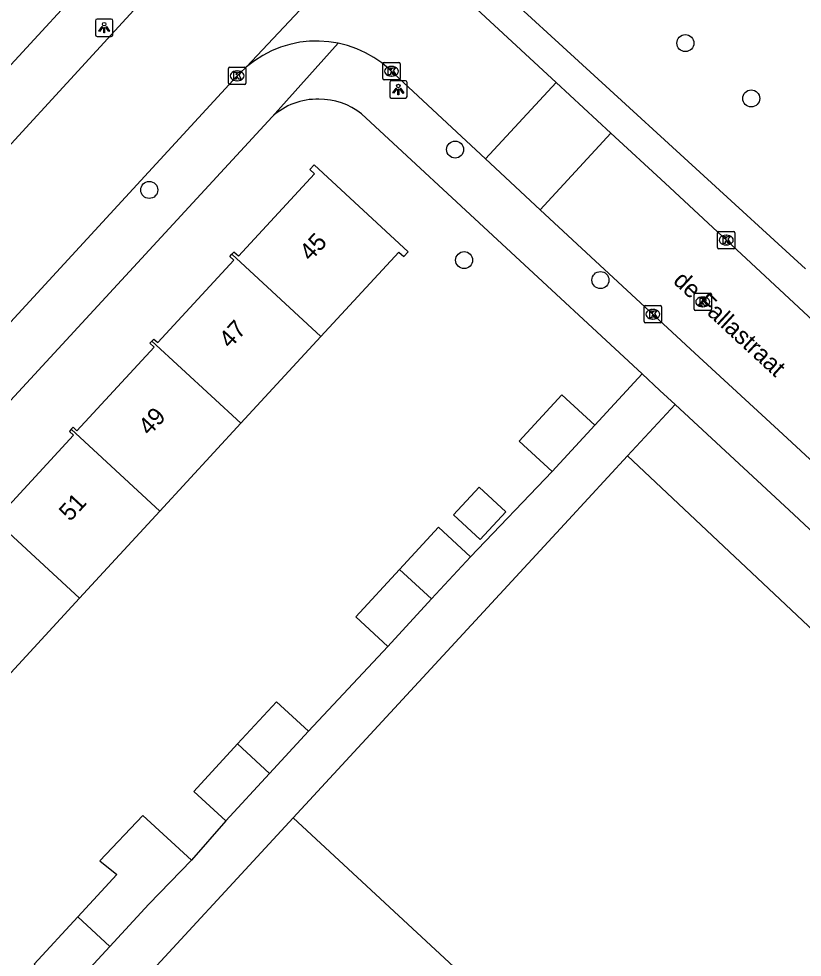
# Model space of a CAD drawing. Extents: x 159222 to 160346, y 381249 to 382166.
# Drawn here: x 159809.7 to 159854.8, y 381534.9 to 381588.8 of the extents above; entities that cross this region are included whole.
import ezdxf

# ---------------------------------------------------------------- set-up
doc = ezdxf.new("R2010")
doc.units = 0
for name, color, linetype in [('IMGEO_Boom', 7, 'Continuous'), ('IMGEO_Kolk', 7, 'Continuous'), ('IMGEO_Lichtpunt', 7, 'Continuous'), ('IMGEO_Openbare_ruimte_label', 7, 'Continuous'), ('IMGEO_Pand', 7, 'Continuous'), ('IMGEO_Pand_nummerreeks', 7, 'Continuous'), ('IMGEO_Rijbaan_lokaal_open', 7, 'Continuous'), ('IMGEO_Rioolput', 7, 'Continuous'), ('IMGEO_Voetpad_open', 7, 'Continuous')]:
    doc.layers.add(name, color=color, linetype=linetype)

msp = doc.modelspace()

# ---------------------------------------------------------------- linework, layer by layer
at = {"layer": 'IMGEO_Boom'}
for centre in [(159848.08, 381587.43), (159851.87, 381584.25), (159834.841, 381581.307), (159817.255, 381578.984), (159835.36, 381574.95), (159843.195, 381573.805)]:
    msp.add_circle(centre, 0.489, dxfattribs=at)
at = {"layer": 'IMGEO_Kolk'}
for p, q in [((159830.679, 381585.386), (159830.679, 381586.238)), ((159830.754, 381586.312), (159831.606, 381586.312)), ((159831.68, 381586.238), (159831.68, 381585.386)), ((159821.803, 381585.124), (159821.803, 381585.976)), ((159821.878, 381586.05), (159822.73, 381586.05)), ((159822.291, 381585.83), (159822.316, 381585.83)), ((159822.804, 381585.976), (159822.804, 381585.124)), ((159831.167, 381586.092), (159831.192, 381586.092)), ((159822.314, 381585.27), (159822.289, 381585.27)), ((159831.606, 381585.312), (159830.754, 381585.312)), ((159831.19, 381585.532), (159831.165, 381585.532)), ((159822.73, 381585.05), (159821.878, 381585.05)), ((159849.933, 381575.677), (159849.933, 381576.529)), ((159850.008, 381576.603), (159850.86, 381576.603)), ((159850.934, 381576.529), (159850.934, 381575.677)), ((159850.421, 381576.383), (159850.446, 381576.383)), ((159850.86, 381575.603), (159850.008, 381575.603)), ((159850.444, 381575.823), (159850.419, 381575.823)), ((159845.708, 381571.413), (159845.708, 381572.265)), ((159845.783, 381572.339), (159846.635, 381572.339)), ((159846.709, 381572.265), (159846.709, 381571.413)), ((159846.196, 381572.119), (159846.221, 381572.119)), ((159846.635, 381571.339), (159845.783, 381571.339)), ((159846.219, 381571.559), (159846.194, 381571.559))]:
    msp.add_line(p, q, dxfattribs=at)
for points in [[(159830.679, 381585.386), (159830.679, 381586.238)], [(159830.754, 381586.312), (159831.606, 381586.312)], [(159831.68, 381586.238), (159831.68, 381585.386)], [(159821.803, 381585.124), (159821.803, 381585.976)], [(159821.878, 381586.05), (159822.73, 381586.05)], [(159822.124, 381585.75), (159822.247, 381585.75), (159822.247, 381585.599), (159822.377, 381585.75), (159822.541, 381585.75), (159822.395, 381585.599), (159822.548, 381585.35), (159822.396, 381585.35), (159822.311, 381585.514), (159822.247, 381585.447), (159822.247, 381585.35), (159822.124, 381585.35), (159822.124, 381585.75)], [(159822.804, 381585.976), (159822.804, 381585.124)], [(159831, 381586.012), (159831.123, 381586.012), (159831.123, 381585.861), (159831.253, 381586.012), (159831.417, 381586.012), (159831.271, 381585.861), (159831.424, 381585.612), (159831.272, 381585.612), (159831.187, 381585.776), (159831.123, 381585.709), (159831.123, 381585.612), (159831, 381585.612), (159831, 381586.012)], [(159831.606, 381585.312), (159830.754, 381585.312)], [(159822.73, 381585.05), (159821.878, 381585.05)], [(159849.933, 381575.677), (159849.933, 381576.529)], [(159850.008, 381576.603), (159850.86, 381576.603)], [(159850.934, 381576.529), (159850.934, 381575.677)], [(159850.254, 381576.303), (159850.377, 381576.303), (159850.377, 381576.152), (159850.507, 381576.303), (159850.671, 381576.303), (159850.525, 381576.152), (159850.678, 381575.903), (159850.526, 381575.903), (159850.441, 381576.067), (159850.377, 381576), (159850.377, 381575.903), (159850.254, 381575.903), (159850.254, 381576.303)], [(159850.86, 381575.603), (159850.008, 381575.603)], [(159845.708, 381571.413), (159845.708, 381572.265)], [(159845.783, 381572.339), (159846.635, 381572.339)], [(159846.709, 381572.265), (159846.709, 381571.413)], [(159846.029, 381572.039), (159846.152, 381572.039), (159846.152, 381571.888), (159846.282, 381572.039), (159846.446, 381572.039), (159846.3, 381571.888), (159846.453, 381571.639), (159846.301, 381571.639), (159846.216, 381571.803), (159846.152, 381571.736), (159846.152, 381571.639), (159846.029, 381571.639), (159846.029, 381572.039)], [(159846.635, 381571.339), (159845.783, 381571.339)]]:
    msp.add_lwpolyline(points, dxfattribs=at)
for centre, start, end in [((159830.756, 381586.236), 91.552, 178.448), ((159830.756, 381586.236), 91.552, 178.448), ((159831.604, 381586.236), 1.552, 88.448), ((159831.604, 381586.236), 1.552, 88.448), ((159821.88, 381585.974), 91.552, 178.448), ((159821.88, 381585.974), 91.552, 178.448), ((159822.728, 381585.974), 1.552, 88.448), ((159822.728, 381585.974), 1.552, 88.448), ((159821.88, 381585.126), 181.552, 268.448), ((159821.88, 381585.126), 181.552, 268.448), ((159822.728, 381585.126), 271.552, 358.448), ((159822.728, 381585.126), 271.552, 358.448), ((159830.756, 381585.388), 181.552, 268.448), ((159830.756, 381585.388), 181.552, 268.448), ((159831.604, 381585.388), 271.552, 358.448), ((159831.604, 381585.388), 271.552, 358.448), ((159850.01, 381576.527), 91.552, 178.448), ((159850.01, 381576.527), 91.552, 178.448), ((159850.858, 381576.527), 1.552, 88.448), ((159850.858, 381576.527), 1.552, 88.448), ((159850.01, 381575.679), 181.552, 268.448), ((159850.01, 381575.679), 181.552, 268.448), ((159850.858, 381575.679), 271.552, 358.448), ((159850.858, 381575.679), 271.552, 358.448), ((159845.785, 381572.263), 91.552, 178.448), ((159845.785, 381572.263), 91.552, 178.448), ((159846.633, 381572.263), 1.552, 88.448), ((159846.633, 381572.263), 1.552, 88.448), ((159845.785, 381571.415), 181.552, 268.448), ((159845.785, 381571.415), 181.552, 268.448), ((159846.633, 381571.415), 271.552, 358.448), ((159846.633, 381571.415), 271.552, 358.448)]:
    msp.add_arc(centre, 0.0765, start, end, dxfattribs=at)
for centre, major_axis, ratio, start_param, end_param in [((159822.29, 381585.55), (-0.387, 0.002), 0.722429, 4.712389, 7.853982), ((159822.315, 381585.55), (-0.39, 0.002), 0.717154, 1.570796, 4.712389), ((159831.166, 381585.812), (-0.387, 0.002), 0.722429, 4.712389, 7.853982), ((159831.191, 381585.812), (-0.39, 0.002), 0.717154, 1.570796, 4.712389), ((159850.42, 381576.103), (-0.387, 0.002), 0.722429, 4.712389, 7.853982), ((159850.445, 381576.103), (-0.39, 0.002), 0.717154, 1.570796, 4.712389), ((159846.195, 381571.839), (-0.387, 0.002), 0.722429, 4.712389, 7.853982), ((159846.22, 381571.839), (-0.39, 0.002), 0.717154, 1.570796, 4.712389)]:
    msp.add_ellipse(centre, major_axis=major_axis, ratio=ratio, start_param=start_param, end_param=end_param, dxfattribs=at)
at = {"layer": 'IMGEO_Lichtpunt'}
for p, q in [((159814.162, 381588.72), (159814.162, 381587.913)), ((159814.162, 381588.72), (159814.162, 381587.913)), ((159815.064, 381588.815), (159814.256, 381588.815)), ((159815.064, 381588.815), (159814.256, 381588.815)), ((159815.158, 381587.913), (159815.158, 381588.72)), ((159815.158, 381587.913), (159815.158, 381588.72)), ((159814.256, 381587.819), (159815.064, 381587.819)), ((159814.256, 381587.819), (159815.064, 381587.819)), ((159831.079, 381585.169), (159831.079, 381584.362)), ((159831.079, 381585.169), (159831.079, 381584.362)), ((159831.981, 381585.264), (159831.173, 381585.264)), ((159831.981, 381585.264), (159831.173, 381585.264)), ((159832.075, 381584.362), (159832.075, 381585.169)), ((159832.075, 381584.362), (159832.075, 381585.169)), ((159831.173, 381584.268), (159831.981, 381584.268)), ((159831.173, 381584.268), (159831.981, 381584.268))]:
    msp.add_line(p, q, dxfattribs=at)
for points in [[(159814.536, 381588.384), (159814.575, 381588.356), (159814.387, 381588.094), (159814.349, 381588.121), (159814.536, 381588.384)], [(159814.748, 381588.356), (159814.786, 381588.383), (159814.973, 381588.121), (159814.934, 381588.093), (159814.748, 381588.356)], [(159814.638, 381588.336), (159814.685, 381588.336), (159814.685, 381588.014), (159814.638, 381588.014), (159814.638, 381588.336)], [(159831.453, 381584.833), (159831.492, 381584.805), (159831.304, 381584.543), (159831.266, 381584.57), (159831.453, 381584.833)], [(159831.555, 381584.785), (159831.602, 381584.785), (159831.602, 381584.463), (159831.555, 381584.463), (159831.555, 381584.785)], [(159831.665, 381584.805), (159831.703, 381584.832), (159831.89, 381584.57), (159831.851, 381584.542), (159831.665, 381584.805)]]:
    msp.add_lwpolyline(points, dxfattribs=at)
for centre in [(159814.661, 381588.518), (159831.578, 381584.967)]:
    msp.add_circle(centre, 0.0994, dxfattribs=at)
for centre, start, end in [((159814.256, 381588.72), 90, 180), ((159814.256, 381588.72), 90, 180), ((159815.064, 381588.72), 0, 90), ((159815.064, 381588.72), 0, 90), ((159814.256, 381587.913), 180, 270), ((159814.256, 381587.913), 180, 270), ((159815.064, 381587.913), 270, 0), ((159815.064, 381587.913), 270, 360), ((159831.173, 381585.169), 90, 180), ((159831.173, 381585.169), 90, 180), ((159831.981, 381585.169), 0, 90), ((159831.981, 381585.169), 0, 90), ((159831.173, 381584.362), 180, 270), ((159831.173, 381584.362), 180, 270), ((159831.981, 381584.362), 270, 0), ((159831.981, 381584.362), 270, 360)]:
    msp.add_arc(centre, 0.0946, start, end, dxfattribs=at)
at = {"layer": 'IMGEO_Pand'}
for points in [[(159827.127, 381570.56), (159831.603, 381575.413), (159831.883, 381575.155), (159832.139, 381575.432), (159826.727, 381580.424), (159826.485, 381580.162), (159826.752, 381579.916), (159822.38, 381575.176), (159822.12, 381575.416), (159822.002, 381575.288)], [(159817.406, 381570.289), (159817.517, 381570.409), (159817.74, 381570.204), (159822.114, 381574.946), (159821.883, 381575.159), (159822.002, 381575.288)], [(159822.002, 381575.288), (159827.127, 381570.56)], [(159827.127, 381570.56), (159822.523, 381565.569)], [(159817.406, 381570.289), (159817.294, 381570.168), (159817.531, 381569.95), (159813.091, 381565.137), (159812.874, 381565.337), (159812.767, 381565.221)], [(159822.523, 381565.569), (159817.406, 381570.289)], [(159840.421, 381562.8), (159838.53, 381564.545), (159840.976, 381567.197), (159842.867, 381565.452)], [(159812.767, 381565.221), (159812.658, 381565.103), (159812.896, 381564.884), (159808.498, 381560.116), (159808.258, 381560.337), (159808.14, 381560.208)], [(159817.864, 381560.519), (159812.767, 381565.221)], [(159817.864, 381560.519), (159822.523, 381565.569)], [(159842.867, 381565.452), (159840.421, 381562.8)], [(159844.752, 381563.687), (159841.359, 381560.013), (159825.528, 381542.87)], [(159869.124, 381540.774), (159844.752, 381563.687)], [(159834.743, 381560.294), (159836.273, 381558.882), (159837.749, 381560.483), (159836.22, 381561.895), (159834.743, 381560.294)], [(159813.239, 381555.505), (159817.864, 381560.519)], [(159808.14, 381560.208), (159813.239, 381555.505)], [(159831.639, 381557.16), (159833.882, 381559.592), (159835.721, 381557.895)], [(159835.721, 381557.895), (159833.478, 381555.464)], [(159830.964, 381552.738), (159829.125, 381554.435), (159831.639, 381557.16)], [(159831.639, 381557.16), (159833.478, 381555.464)], [(159813.239, 381555.505), (159808.629, 381550.509)], [(159833.478, 381555.464), (159830.964, 381552.738)], [(159822.324, 381547.125), (159824.567, 381549.557), (159826.406, 381547.86)], [(159826.406, 381547.86), (159824.163, 381545.429)], [(159821.649, 381542.703), (159819.81, 381544.4), (159822.324, 381547.125)], [(159824.163, 381545.429), (159822.324, 381547.125)], [(159824.163, 381545.429), (159821.649, 381542.703)], [(159819.68, 381540.44), (159816.889, 381543.015), (159814.418, 381540.407), (159815.396, 381539.616), (159813.152, 381537.183)], [(159815.621, 381532.143), (159825.528, 381542.87)], [(159825.528, 381542.87), (159836.336, 381532.851), (159847.835, 381522.19)], [(159819.68, 381540.44), (159817.235, 381537.919), (159814.991, 381535.486)], [(159812.478, 381532.762), (159810.639, 381534.459), (159813.152, 381537.183)], [(159813.152, 381537.183), (159814.991, 381535.486)], [(159814.991, 381535.486), (159812.478, 381532.762)]]:
    msp.add_lwpolyline(points, dxfattribs=at)
at = {"layer": 'IMGEO_Rijbaan_lokaal_open'}
for points in [[(159822.853, 381586.072), (159834.176, 381598.121)], [(159817.636, 381590.721), (159804.171, 381576.061), (159801.602, 381573.265), (159801.251, 381572.882), (159785.904, 381556.333), (159775.346, 381544.9), (159761.914, 381530.376), (159758.111, 381526.231), (159757.686, 381525.939), (159757.191, 381525.658), (159756.672, 381525.422), (159756.135, 381525.234), (159755.583, 381525.094), (159755.021, 381525.004)], [(159840.646, 381585.172), (159835.569, 381589.866)], [(159828.118, 381587.424), (159827.57, 381587.511), (159827.016, 381587.549), (159826.461, 381587.537), (159825.909, 381587.475), (159825.346, 381587.357), (159824.806, 381587.192), (159824.282, 381586.979), (159823.779, 381586.719), (159823.301, 381586.416), (159822.853, 381586.072)], [(159836.587, 381580.771), (159831.053, 381585.932), (159830.626, 381586.287), (159830.169, 381586.603), (159829.686, 381586.876), (159829.181, 381587.105), (159828.656, 381587.289), (159828.118, 381587.424)], [(159761.898, 381520.03), (159768.221, 381526.805), (159788.349, 381548.598), (159804.623, 381566.347), (159822.289, 381585.535), (159822.436, 381585.689), (159822.853, 381586.072)], [(159840.646, 381585.172), (159836.587, 381580.771)], [(159843.803, 381582.252), (159840.646, 381585.172)], [(159843.803, 381582.252), (159839.731, 381577.838)], [(159883.095, 381548.46), (159883.078, 381548.459), (159882.531, 381548.441), (159881.985, 381548.472), (159881.443, 381548.552), (159880.911, 381548.68), (159880.392, 381548.855), (159879.891, 381549.076), (159879.412, 381549.34), (159878.959, 381549.646), (159878.534, 381549.992), (159876.296, 381552.057), (159872.694, 381555.382), (159864.692, 381562.858), (159855.141, 381571.732), (159846.923, 381579.367), (159843.803, 381582.252)], [(159839.731, 381577.838), (159836.587, 381580.771)], [(159839.731, 381577.838), (159841.851, 381575.861), (159848.634, 381569.604), (159853.689, 381564.941), (159856.274, 381562.547), (159864.737, 381554.71), (159872.339, 381547.543), (159872.512, 381547.381), (159872.975, 381546.892), (159873.393, 381546.364), (159873.762, 381545.801), (159874.079, 381545.206), (159874.342, 381544.586), (159874.549, 381543.945)]]:
    msp.add_lwpolyline(points, dxfattribs=at)
at = {"layer": 'IMGEO_Rioolput'}
for p, q in [((159848.579, 381572.123), (159848.579, 381572.975)), ((159848.654, 381573.049), (159849.506, 381573.049)), ((159849.067, 381572.829), (159849.092, 381572.829)), ((159849.58, 381572.975), (159849.58, 381572.123)), ((159849.09, 381572.269), (159849.065, 381572.269)), ((159849.506, 381572.049), (159848.654, 381572.049))]:
    msp.add_line(p, q, dxfattribs=at)
for points in [[(159848.579, 381572.123), (159848.579, 381572.975)], [(159848.654, 381573.049), (159849.506, 381573.049)], [(159849.168, 381572.747), (159848.916, 381572.749), (159848.916, 381572.349)], [(159849.58, 381572.975), (159849.58, 381572.123)], [(159848.916, 381572.349), (159849.04, 381572.349), (159849.04, 381572.511), (159849.051, 381572.511)], [(159849.094, 381572.668), (159849.04, 381572.668), (159849.04, 381572.587)], [(159849.04, 381572.587), (159849.092, 381572.587)], [(159849.098, 381572.482), (159849.169, 381572.349), (159849.309, 381572.349), (159849.244, 381572.475)], [(159849.506, 381572.049), (159848.654, 381572.049)]]:
    msp.add_lwpolyline(points, dxfattribs=at)
for centre, radius, start, end in [((159848.656, 381572.973), 0.0765, 91.552, 178.448), ((159848.656, 381572.973), 0.0765, 91.552, 178.448), ((159849.167, 381572.637), 0.109, 350.3612, 89.416), ((159849.504, 381572.973), 0.0765, 1.552, 88.448), ((159849.504, 381572.973), 0.0765, 1.552, 88.448), ((159849.05, 381572.458), 0.0533, 26.0293, 88.6989), ((159849.076, 381572.776), 0.19, 274.7715, 282.9687), ((159849.1, 381572.572), 0.0964, 77.0061, 93.1865), ((159849.114, 381572.629), 0.0378, 276.6634, 79.6772), ((159849.165, 381572.637), 0.112, 277.5842, 350.9817), ((159849.149, 381572.422), 0.108, 29.5134, 73.7905), ((159848.656, 381572.125), 0.0765, 181.552, 268.448), ((159848.656, 381572.125), 0.0765, 181.552, 268.448), ((159849.504, 381572.125), 0.0765, 271.552, 358.448), ((159849.504, 381572.125), 0.0765, 271.552, 358.448)]:
    msp.add_arc(centre, radius, start, end, dxfattribs=at)
for centre, major_axis, ratio, start_param, end_param in [((159849.066, 381572.549), (-0.387, 0.002), 0.722429, 4.712389, 7.853982), ((159849.091, 381572.549), (-0.39, 0.002), 0.717154, 1.570796, 4.712389)]:
    msp.add_ellipse(centre, major_axis=major_axis, ratio=ratio, start_param=start_param, end_param=end_param, dxfattribs=at)
at = {"layer": 'IMGEO_Voetpad_open'}
for points in [[(159815.991, 381593.468), (159801.486, 381577.736)], [(159836.759, 381591.155), (159854.989, 381574.45)], [(159824.319, 381583.193), (159828.118, 381587.424)], [(159764.137, 381517.952), (159824.319, 381583.193)], [(159845.603, 381568.403), (159829.458, 381583.371)], [(159845.603, 381568.403), (159842.867, 381565.452)], [(159847.497, 381566.647), (159846.62, 381567.46), (159845.603, 381568.403)], [(159844.752, 381563.687), (159847.497, 381566.647)], [(159873.023, 381542.974), (159864.549, 381550.739), (159854.322, 381560.319), (159847.497, 381566.647)], [(159840.421, 381562.8), (159835.721, 381557.895)], [(159830.964, 381552.738), (159826.406, 381547.86)], [(159821.649, 381542.703), (159819.68, 381540.44)]]:
    msp.add_lwpolyline(points, dxfattribs=at)
for centre, radius, start, end in [((159826.9, 381580.405), 3.8, 88.362, 132.7968), ((159827.014, 381580.198), 4.005, 52.395, 90.0766)]:
    msp.add_arc(centre, radius, start, end, dxfattribs=at)

# ---------------------------------------------------------------- texts
at = {"layer": 'IMGEO_Openbare_ruimte_label'}
msp.add_text('de Fallastraat', height=1, rotation=317.2291, dxfattribs=at).set_placement((159847.321, 381573.681))
at = {"layer": 'IMGEO_Pand_nummerreeks'}
for s, p in [('45', (159826.526, 381574.838)), ('47', (159821.892, 381569.823)), ('49', (159817.258, 381564.809)), ('51', (159812.7, 381559.877))]:
    msp.add_text(s, height=1, rotation=47.2594, dxfattribs=at).set_placement(p)

doc.saveas('drawing.dxf')
